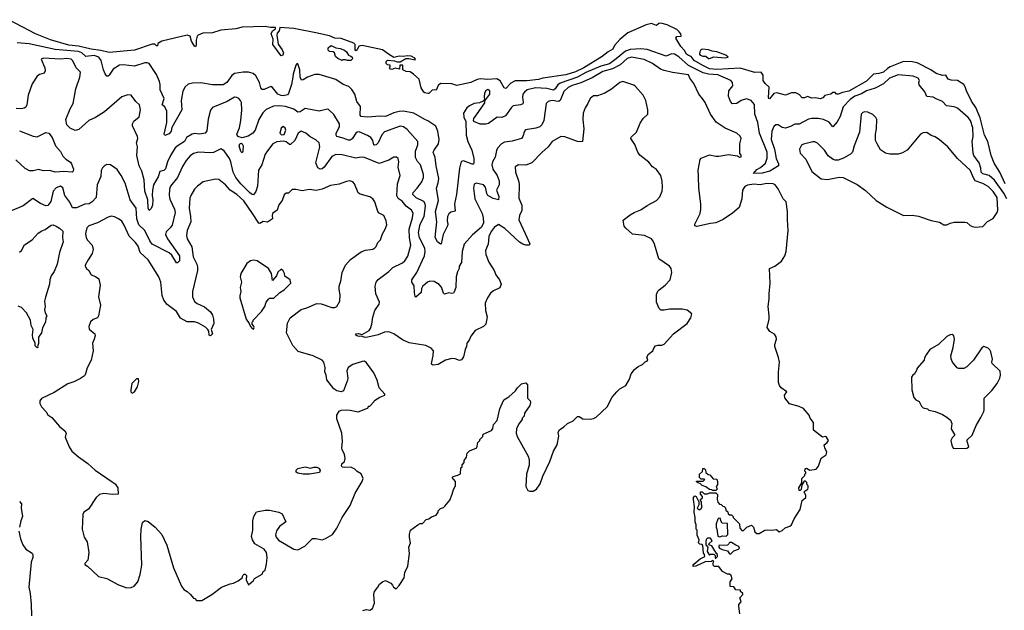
# Model space of a CAD drawing. Extents: x 2220333 to 2384341, y 721037 to 894043.
# Tile 311 of 325: x 2339458 to 2348789, y 868317 to 873910. Entities that reach past the tile are written whole.
import ezdxf

# ---------------------------------------------------------------- set-up
doc = ezdxf.new("R2010")
doc.units = 0

msp = doc.modelspace()

# ---------------------------------------------------------------- linework, layer by layer
at = {"layer": '0CON10XD'}
for points in [[(2342266.1, 873786.1), (2342055, 873825.6), (2341924.5, 873835.5), (2341917.9, 873805), (2341898, 873782), (2341894.6, 873765), (2341909.2, 873679.2), (2341945.8, 873625), (2341957.5, 873595), (2341953.3, 873575), (2341935, 873566.7), (2341855.8, 873675), (2341860, 873725), (2341840.7, 873775), (2341853.9, 873806.1), (2341882, 873825), (2341883.3, 873835), (2341877.6, 873837.6), (2341835, 873835.2), (2341785, 873844.5), (2341565, 873839.2), (2341507.1, 873822.9), (2341365, 873810.8), (2341285, 873786.6), (2341195, 873781.2), (2341150, 873765), (2341141.1, 873755), (2341131.5, 873715), (2341131.4, 873665), (2341125, 873652), (2341115, 873658), (2341085.8, 873705.8), (2341073.3, 873755), (2341045, 873762.7), (2340805, 873707.9), (2340767.5, 873685), (2340765, 873663.3), (2340755, 873663.8), (2340738.3, 873678.3), (2340715, 873679.6), (2340545, 873621.7), (2340305, 873599.5), (2340227.7, 873617.7), (2340135, 873629.4), (2340015, 873658.8), (2339925, 873668.3), (2339749.3, 873719.3), (2339607.6, 873777.6), (2339355, 873910)], [(2348796.3, 872355), (2348746, 872466), (2348692.4, 872552.4), (2348666, 872624), (2348634, 872755), (2348602.1, 872815), (2348562.2, 872982.2), (2348519.1, 873079.1), (2348477.8, 873137.8), (2348430, 873235), (2348420, 873275), (2348405, 873296.2), (2348345, 873334), (2348285, 873338.6), (2348257.3, 873347.3), (2348235, 873386), (2348205, 873381.2), (2348145, 873401.4), (2348094.3, 873434.3), (2347965, 873500), (2347915, 873512), (2347835, 873513.1), (2347707.9, 873462.1), (2347682.4, 873447.6), (2347645, 873414.1), (2347599.8, 873400.2), (2347550, 873395), (2347485, 873327.8), (2347315, 873231.8), (2347255, 873221.8), (2347213.9, 873203.9), (2347200, 873205), (2347185, 873220), (2347165, 873220), (2347145, 873203.3), (2347089.3, 873190.7), (2347068.8, 873171.2), (2347045, 873160), (2346998.8, 873168.8), (2346965, 873166.2), (2346925, 873182), (2346895, 873171.2), (2346875, 873171.2), (2346845, 873202.5), (2346815, 873216.7), (2346773.6, 873216.4), (2346715, 873196.7), (2346635, 873217.5), (2346605, 873210.8), (2346565, 873160.8), (2346556.7, 873165), (2346554.6, 873174.6), (2346562.1, 873272.1), (2346523.3, 873305), (2346503.3, 873335), (2346503.3, 873385), (2346483.6, 873413.6), (2346425, 873411.2), (2346285, 873450.8), (2346065, 873438.4), (2345995, 873443.9), (2345932.5, 873475), (2345851.2, 873525), (2345822.5, 873562.5), (2345795, 873571.2), (2345776.7, 873585), (2345757.5, 873617.5), (2345723.8, 873655), (2345677.5, 873735), (2345685, 873752.5), (2345726.7, 873753.3), (2345723.8, 873775), (2345708.9, 873795), (2345685, 873816.7), (2345595, 873861.5), (2345535, 873878.2), (2345515.3, 873874.7), (2345493.9, 873856.1), (2345445, 873872.9), (2345395, 873860.8), (2345221.8, 873785), (2345145, 873722.4), (2345095, 873665.9), (2345078.1, 873631.9), (2345035, 873606.9), (2344979.1, 873560.9), (2344804.8, 873455.2), (2344725, 873415.5), (2344635, 873387.1), (2344414.5, 873355.5), (2344373.6, 873343.6), (2344265, 873332.1), (2344155, 873331.4), (2344112.2, 873307.8), (2344065, 873259.4), (2344050.6, 873265), (2344011.2, 873331.2), (2343979.6, 873349.6), (2343895, 873342.7), (2343825, 873350), (2343795, 873344), (2343735, 873316), (2343601.7, 873288.3), (2343555, 873301.2), (2343445, 873306.2), (2343422.7, 873287.3), (2343405, 873243.3), (2343385, 873246.7), (2343368.3, 873241.7), (2343335, 873212.5), (2343325, 873211.2), (2343297, 873217), (2343288, 873225), (2343263.1, 873265), (2343254.4, 873305), (2343245, 873347.5), (2343190, 873395), (2343160, 873415), (2343120.7, 873420.7), (2343090, 873435), (2343090, 873475), (2343085, 873480), (2343061.7, 873478.3), (2343057, 873443), (2343015, 873450), (2342985, 873437.5), (2342971.7, 873441.7), (2342962.5, 873455), (2342970, 873465), (2342968.3, 873478.3), (2342943, 873483), (2342932.5, 873495), (2342932.5, 873515), (2342945, 873526.7), (2343011.7, 873521.7), (2343035, 873510), (2343065, 873510), (2343116.4, 873543.6), (2343145, 873544), (2343205, 873530), (2343210, 873535), (2343202.5, 873545), (2343166.9, 873565), (2343131.1, 873568.9), (2343095, 873561.2), (2343055, 873565.5), (2343005, 873553.3), (2342952.1, 873582.1), (2342896.9, 873625), (2342703.7, 873666.4), (2342670.9, 873659.1), (2342657.5, 873625), (2342645, 873613.8), (2342636.7, 873625), (2342638.6, 873675), (2342625, 873689.1), (2342505, 873732.5), (2342445, 873736.2), (2342395, 873756), (2342266.1, 873786.1)], [(2340047.3, 873597.3), (2340015, 873608.8), (2339795, 873628.8), (2339548, 873682), (2339435, 873690.3)], [(2348812.1, 872212.1), (2348785, 872266.8), (2348695, 872390.9), (2348644.6, 872435), (2348585, 872451.7), (2348570.8, 872465), (2348566.3, 872505), (2348551.2, 872555), (2348501.8, 872625), (2348494.8, 872644.8), (2348484.7, 872755), (2348493.3, 872805), (2348491.9, 872885), (2348470, 872955), (2348445.5, 872985), (2348345, 873071.9), (2348315, 873084.2), (2348243, 873093), (2348202.5, 873135), (2348145, 873160), (2348115, 873176.7), (2348054.1, 873184.1), (2348035, 873227.5), (2347983.2, 873293.2), (2347979.4, 873315), (2347984.3, 873335), (2347974, 873355), (2347925, 873374.6), (2347785, 873386.6), (2347701.1, 873355), (2347645, 873302.7), (2347565, 873260.6), (2347485, 873237.2), (2347435, 873207.5), (2347371.3, 873185), (2347329.2, 873155), (2347262.9, 873085), (2347235, 872992.2), (2347206.6, 872943.4), (2347165, 872895.4), (2347129, 872939), (2347075, 872963.8), (2347025, 872973.3), (2346965, 872974.1), (2346935, 872968.4), (2346845, 872922.2), (2346805, 872919.4), (2346762.9, 872897.1), (2346715, 872883.3), (2346685, 872888.8), (2346645, 872915.6), (2346625, 872915.6), (2346605, 872900), (2346584.7, 872855), (2346580.3, 872775), (2346611.9, 872685), (2346626.9, 872596.9), (2346650.8, 872545), (2346648.8, 872525), (2346566.2, 872475), (2346495, 872457.2), (2346412, 872452), (2346445, 872490), (2346480.3, 872509.7), (2346527.7, 872552.3), (2346542.2, 872597.8), (2346540.7, 872655), (2346467.8, 872835), (2346454.4, 872935), (2346426.2, 873015), (2346422.9, 873107.1), (2346391.1, 873145), (2346345, 873159.6), (2346295, 873145.6), (2346253.2, 873116.8), (2346214.4, 873114.4), (2346196, 873135), (2346175.7, 873185), (2346178.6, 873235), (2346215.6, 873285), (2346213.5, 873315), (2346197.3, 873335), (2346075, 873388.1), (2345985, 873394.2), (2345935, 873407.2), (2345797.4, 873477.4), (2345705, 873558.8), (2345665, 873582.6), (2345634.7, 873585.2), (2345585, 873564.6), (2345405, 873627.3), (2345345, 873633.3), (2345245, 873627.9), (2345197.9, 873612.1), (2345109.7, 873540.3), (2345048.2, 873491.8), (2344965, 873471.4), (2344825, 873410.8), (2344745, 873365.4), (2344581, 873309), (2344557.9, 873292.1), (2344533.5, 873255), (2344517.2, 873242.8), (2344455, 873256.9), (2344345, 873264.1), (2344266.4, 873245), (2344240.8, 873225), (2344227.7, 873205), (2344222.5, 873175), (2344229.5, 873125), (2344225, 873112.9), (2344205, 873103.6), (2344135, 873094.3), (2344115, 873076), (2344061.7, 872998.3), (2344025.9, 872984.1), (2343982.7, 872987.3), (2343901.7, 872928.3), (2343875, 872920.8), (2343820.5, 872920.5), (2343762.5, 872945), (2343757.5, 872955), (2343763.3, 872975), (2343810.9, 873039.1), (2343865, 873122.5), (2343867.5, 873142.5), (2343914.4, 873205), (2343912.9, 873235), (2343895, 873248.1), (2343875, 873236.9), (2343863.6, 873215), (2343858.8, 873178.8), (2343862.5, 873155), (2343850, 873140), (2343815.8, 873124.2), (2343765, 873115.6), (2343720.8, 873095), (2343695, 873074.2), (2343664.4, 873025.6), (2343665.9, 872985.9), (2343686.2, 872945), (2343690, 872815), (2343705.5, 872755), (2343742.2, 872675), (2343761.3, 872595), (2343763.1, 872556.9), (2343757.5, 872542.5), (2343745, 872541.4), (2343665, 872572.7), (2343645, 872566.9), (2343637.5, 872555), (2343625.4, 872505), (2343598.6, 872255), (2343578.8, 872165), (2343584.2, 872095.8), (2343543.3, 872086.7), (2343525, 872072.9), (2343511.6, 872045), (2343507.9, 872005), (2343515.6, 871975), (2343513.7, 871956.3), (2343472.8, 871875), (2343452.5, 871787.5), (2343445, 871784.4), (2343417.5, 871805), (2343396, 871846), (2343410, 871995), (2343398.9, 872095), (2343426.8, 872196.8), (2343408.1, 872315), (2343424.7, 872365.3), (2343430, 872405), (2343404.7, 872525), (2343396.7, 872605), (2343377.3, 872655), (2343384.7, 872675.3), (2343427, 872733), (2343434.7, 872775), (2343420.4, 872855), (2343400.4, 872900.4), (2343325, 872951.6), (2343296.4, 872963.6), (2343193.3, 873023.3), (2343095, 873044.1), (2343055, 873040.9), (2343003.3, 873026.7), (2342925, 872991.8), (2342875, 872995.4), (2342755, 872988.1), (2342694.3, 872994.3), (2342686.1, 873006.1), (2342686.6, 873086.6), (2342653.8, 873133.8), (2342633.5, 873205), (2342605, 873249.2), (2342577.8, 873277.8), (2342525, 873295.6), (2342452.7, 873342.7), (2342295, 873391.9), (2342255, 873392), (2342184.6, 873365.4), (2342145, 873340), (2342128.3, 873338.3), (2342115.5, 873365), (2342112.5, 873435), (2342095, 873493.3), (2342085, 873490.8), (2342075, 873478), (2342050.9, 873395), (2342047.9, 873365), (2342033.9, 873295), (2342005, 873212.5), (2341995, 873199.5), (2341955, 873190), (2341935, 873190.8), (2341904.5, 873205), (2341855, 873267.5), (2341838.3, 873278.3), (2341775, 873249.4), (2341755, 873247.5), (2341743.6, 873263.6), (2341730, 873315), (2341697.5, 873377.5), (2341670.7, 873400.7), (2341625, 873414.7), (2341575, 873414), (2341495, 873400), (2341469.8, 873380.2), (2341422.2, 873315), (2341385, 873294.5), (2341285, 873292.2), (2341175, 873312.9), (2341095, 873310), (2341055, 873300.6), (2341025, 873273.8), (2341005.5, 873234.5), (2340989.4, 873145), (2340995.7, 873055), (2340901.1, 872888.9), (2340895, 872854), (2340875, 872830), (2340835, 872812.5), (2340826, 872825), (2340851.5, 872935), (2340854, 873045), (2340835, 873084.3), (2340809.2, 873105), (2340826.3, 873165), (2340788.4, 873245), (2340789.4, 873295), (2340782.2, 873325), (2340755, 873390.7), (2340685, 873494.2), (2340665, 873501.9), (2340645, 873501.1), (2340545, 873468.8), (2340438.3, 873481.7), (2340405, 873478.9), (2340345, 873440.8), (2340305, 873384.2), (2340295, 873374), (2340285, 873373.8), (2340267.3, 873397.3), (2340251.4, 873435), (2340229.5, 873525), (2340208.2, 873555), (2340165, 873571.4), (2340085, 873562.4), (2340047.3, 873597.3)], [(2342595, 873522.5), (2342565, 873522.5), (2342545, 873530), (2342525, 873530), (2342515, 873522.5), (2342473, 873543), (2342451.7, 873561.7), (2342440, 873595), (2342430, 873605), (2342395, 873610), (2342381.7, 873621.7), (2342380, 873645), (2342405, 873662.5), (2342415, 873662.5), (2342453, 873643), (2342496.1, 873636.1), (2342535, 873620), (2342556.7, 873605), (2342573.6, 873573.6), (2342596.1, 873566.1), (2342607.5, 873555), (2342611.7, 873538.3), (2342595, 873522.5)], [(2345995, 873542.5), (2346035, 873558.8), (2346145, 873547.5), (2346173.3, 873555), (2346150.8, 873575), (2346066.2, 873605), (2346021.9, 873611.9), (2345985, 873626.2), (2345925, 873630.8), (2345912.5, 873625), (2345902.5, 873605), (2345900, 873585), (2345907.5, 873575), (2345933.6, 873563.6), (2345960, 873565), (2345985, 873542.5), (2345995, 873542.5)], [(2345950, 868825), (2345947.5, 868845), (2345938.3, 868858.3), (2345931.7, 868931.7), (2345925, 868940), (2345903, 868943), (2345890, 868955), (2345897.5, 868985), (2345878.3, 869028.3), (2345877.5, 869075), (2345870, 869085), (2345870, 869125), (2345860, 869155), (2345860, 869195), (2345850, 869245), (2345852.5, 869295), (2345842.5, 869365), (2345843.6, 869386.4), (2345855, 869400), (2345870, 869395), (2345893, 869343), (2345893.3, 869315), (2345880, 869285), (2345895, 869270), (2345905, 869270), (2345920, 869285), (2345927.5, 869305), (2345920, 869315), (2345920, 869345), (2345910, 869355), (2345910, 869365), (2345928.3, 869381.7), (2345930, 869395), (2345910, 869415), (2345911.7, 869438.3), (2345925, 869440), (2345945, 869420), (2345975, 869420), (2345995, 869430), (2346055, 869430), (2346071.7, 869411.7), (2346067.5, 869365), (2346075, 869340), (2346091.7, 869321.7), (2346105, 869320), (2346121.7, 869301.7), (2346135, 869300), (2346148.3, 869288.3), (2346150, 869265), (2346168.3, 869248.3), (2346171.7, 869231.7), (2346185, 869220), (2346205, 869220), (2346220, 869205), (2346220, 869195), (2346280, 869135), (2346283.6, 869093.6), (2346305, 869070), (2346316.4, 869073.6), (2346350, 869105), (2346395, 869122.5), (2346412.5, 869105), (2346425, 869060), (2346445, 869042.5), (2346465, 869042.5), (2346520, 869075), (2346545, 869080), (2346585, 869076.2), (2346631.7, 869081.7), (2346655, 869060), (2346685, 869072.5), (2346711.7, 869098.3), (2346757, 869113), (2346773, 869127), (2346796.4, 869183.6), (2346855, 869270), (2346873.3, 869356.7), (2346907.5, 869385), (2346907.5, 869405), (2346893, 869437), (2346900.7, 869449.3), (2346926.4, 869463.6), (2346930, 869475), (2346930, 869495), (2346920, 869505), (2346918.3, 869528.3), (2346905, 869540), (2346891.7, 869538.3), (2346870, 869505), (2346865, 869460), (2346855, 869450), (2346845, 869450), (2346842.5, 869475), (2346870, 869525), (2346870, 869565), (2346898.3, 869591.7), (2346900, 869605), (2346910, 869615), (2346910, 869625), (2346900, 869635), (2346902.5, 869655), (2346915, 869662.5), (2346945, 869642.5), (2347006.1, 869653.9), (2347029.5, 869680.5), (2347055, 869757.5), (2347100.7, 869789.3), (2347107.5, 869815), (2347087.5, 869855), (2347082.5, 869885), (2347110, 869905), (2347122.5, 869925), (2347105, 869957.5), (2347095, 869962.5), (2347065, 869957.5), (2346981.7, 870021.7), (2346980, 870095), (2346950, 870135), (2346940, 870165), (2346886.4, 870226.4), (2346845, 870246.7), (2346755, 870272.5), (2346708.3, 870328.3), (2346707.5, 870355), (2346727.5, 870385), (2346673.8, 870425), (2346658.8, 870445), (2346648, 870475), (2346648.3, 870571.7), (2346659.2, 870665), (2346650.5, 870710.5), (2346613.8, 870815), (2346613.3, 870835), (2346630, 870885), (2346626.4, 870906.4), (2346613, 870933), (2346568.3, 870958.3), (2346543.3, 870995), (2346562.5, 871075), (2346560, 871105), (2346550, 871195), (2346562.5, 871265), (2346560, 871315), (2346570, 871415), (2346563.3, 871555), (2346615, 871576.7), (2346677.6, 871622.4), (2346710.8, 871675), (2346721.4, 871715), (2346741.2, 871915), (2346734, 872015), (2346736, 872095), (2346723.6, 872183.6), (2346693.3, 872215), (2346645, 872307.5), (2346617.5, 872345), (2346600, 872355), (2346537.9, 872357.9), (2346474.8, 872345.2), (2346415, 872351.2), (2346355, 872343.3), (2346330.2, 872329.8), (2346308.5, 872295), (2346302.7, 872215), (2346278.1, 872131.9), (2346215, 872078.6), (2346125, 872017.5), (2346055, 871986), (2346005, 871981.2), (2345875, 871950), (2345856.7, 871956.7), (2345858, 871975), (2345908, 872075), (2345914, 872115), (2345914, 872165), (2345894.2, 872315), (2345890, 872425), (2345889.2, 872485), (2345906.2, 872585), (2345915, 872600), (2345995, 872631.2), (2346055, 872618), (2346085, 872618), (2346175, 872633.8), (2346261.7, 872621.7), (2346278.3, 872608.3), (2346295, 872610), (2346297, 872627), (2346282.5, 872642.5), (2346282.5, 872655), (2346283.3, 872735), (2346296.1, 872783.9), (2346285.8, 872805.8), (2346255, 872836.2), (2346142.6, 872882.6), (2346059.1, 872939.1), (2346006, 873016), (2345955.6, 873125), (2345934, 873155), (2345895, 873203.3), (2345848, 873305), (2345808.8, 873355), (2345795, 873388.8), (2345645, 873410.9), (2345565, 873429.1), (2345532.2, 873442.2), (2345455, 873496.8), (2345375, 873532.2), (2345255, 873555.8), (2345215, 873543.5), (2345148.2, 873481.8), (2345076.7, 873443.2), (2344985, 873418.3), (2344885, 873360.8), (2344775, 873311.2), (2344695, 873287.7), (2344655, 873268.4), (2344615, 873231.2), (2344580, 873145), (2344565, 873135.9), (2344539.9, 873139.9), (2344515, 873145.3), (2344487.5, 873142.5), (2344466.1, 873133.9), (2344447.8, 873115), (2344424.7, 872955.3), (2344406.7, 872915), (2344387.5, 872895), (2344348.2, 872881.8), (2344252.5, 872867.5), (2344240.8, 872855), (2344227.8, 872805), (2344214, 872785), (2344125, 872759.2), (2344051.2, 872748.8), (2344025, 872733.5), (2343986.7, 872693.3), (2343977.2, 872672.8), (2343965, 872606.7), (2343937.5, 872562.5), (2343931.2, 872535), (2343941.5, 872495), (2343983.8, 872435), (2344003.1, 872385), (2344000.9, 872345), (2343976.5, 872295), (2344000, 872235), (2343995.4, 872204.6), (2343945, 872216.7), (2343895, 872244.4), (2343884.8, 872264.8), (2343872.7, 872322.7), (2343855, 872346.2), (2343785, 872361.4), (2343766.6, 872353.4), (2343757.5, 872315), (2343772.9, 872215), (2343841.2, 872075), (2343850.4, 872035), (2343852.3, 871985), (2343833.8, 871945), (2343748.2, 871871.8), (2343671.1, 871785), (2343652.5, 871715), (2343645, 871610), (2343623.3, 871575), (2343623.3, 871555), (2343607.7, 871522.3), (2343595.6, 871475), (2343591.9, 871375), (2343577, 871333), (2343568.6, 871321.4), (2343555, 871316.2), (2343525, 871322.5), (2343485, 871310.9), (2343475, 871320), (2343455, 871377.5), (2343435, 871401.4), (2343385, 871429.4), (2343345.5, 871434.5), (2343324, 871425), (2343275, 871382.2), (2343266.2, 871365), (2343264.2, 871325), (2343213.6, 871283.6), (2343207.5, 871287.5), (2343198.8, 871325), (2343195, 871390), (2343174.2, 871425), (2343174.2, 871445), (2343221.9, 871515), (2343293.3, 871675), (2343300, 871715), (2343297.9, 871745), (2343246.8, 871845), (2343236.3, 871895), (2343253, 871975), (2343292.8, 872047.2), (2343304.7, 872145), (2343302.2, 872165), (2343287.2, 872187.2), (2343215, 872222.5), (2343184.3, 872255.7), (2343186.7, 872275), (2343226.3, 872313.7), (2343270, 872375), (2343284.5, 872415), (2343286.5, 872445), (2343255.5, 872535), (2343228, 872568), (2343208.4, 872605), (2343210.4, 872665), (2343232.7, 872725), (2343231.9, 872755), (2343129.3, 872869.3), (2343096.7, 872895), (2343065, 872900.6), (2342915, 872849.1), (2342888.8, 872821.2), (2342854.2, 872745), (2342835, 872725.8), (2342822.2, 872722.3), (2342815, 872725.8), (2342805, 872765.6), (2342785, 872795.4), (2342755, 872814.5), (2342676.6, 872846.6), (2342656.7, 872845), (2342645, 872836.7), (2342609.2, 872780.7), (2342589.8, 872770.2), (2342575, 872769.2), (2342525, 872789.6), (2342464, 872804), (2342457.1, 872815), (2342457.8, 872835), (2342487.5, 872895), (2342487.9, 872925), (2342435, 873012), (2342385, 873058.8), (2342375, 873061.2), (2342297.3, 873042.7), (2342165, 873068.9), (2342115, 873038.8), (2342095, 873033.5), (2342055, 873062.5), (2341976.8, 873086.8), (2341925, 873093.2), (2341865, 873089.6), (2341795, 873059.5), (2341761.9, 873028.1), (2341725.4, 872964.6), (2341688.9, 872865), (2341667.5, 872835), (2341623, 872807), (2341565, 872790.8), (2341524.2, 872804.2), (2341515.4, 872825), (2341540.9, 872885), (2341554.6, 872955), (2341563.3, 873053.3), (2341559.2, 873125), (2341552, 873145), (2341534.3, 873164.3), (2341515, 873174.2), (2341493.3, 873175), (2341424.5, 873135.5), (2341285, 873080), (2341267.7, 873052.3), (2341245, 872967.5), (2341231.7, 872858.3), (2341215, 872835.7), (2341165, 872825.3), (2341115, 872833.3), (2341093.1, 872826.9), (2341038.6, 872795), (2341020.8, 872755), (2340960, 872720), (2340931.2, 872695), (2340886.9, 872625), (2340860, 872565), (2340841.4, 872498.6), (2340825, 872482.9), (2340785, 872473.8), (2340769.7, 872420.3), (2340725.3, 872345), (2340716, 872295), (2340713.8, 872245), (2340721.4, 872205), (2340715.3, 872155), (2340705, 872121.9), (2340685, 872102.5), (2340676.2, 872125), (2340673.7, 872203.6), (2340643.2, 872285), (2340637.1, 872395), (2340614.1, 872474.1), (2340589.2, 872525), (2340567.1, 872625), (2340574.4, 872704.4), (2340566.2, 872745), (2340577.1, 872785), (2340574.3, 872804.3), (2340527.8, 872905), (2340527.1, 872925), (2340539.5, 872950.5), (2340588.8, 872991.2), (2340601.9, 873055), (2340594.3, 873105), (2340560, 873135), (2340515, 873196.7), (2340481.7, 873198.3), (2340425, 873178.8), (2340262.2, 873037.8), (2340175, 872982.9), (2340114.6, 872955.4), (2340019.7, 872870.3), (2339985, 872862), (2339935, 872881.2), (2339906.2, 872915), (2339894.2, 872965), (2339937.5, 873065), (2339965.8, 873115), (2339991.2, 873255), (2340026.7, 873365), (2340033, 873413), (2339993.1, 873453.1), (2339960.9, 873520.9), (2339946.2, 873535), (2339905, 873542.9), (2339845, 873536.7), (2339790.2, 873540.2), (2339685, 873544.2), (2339660, 873535), (2339695.5, 873455.5), (2339700.8, 873425), (2339688.8, 873405), (2339645, 873389.5), (2339623.1, 873375), (2339575, 873304.2), (2339538.2, 873195), (2339526.7, 873105), (2339515, 873081.4), (2339499.3, 873070.7), (2339475, 873065.4), (2339425, 873070.4)], [(2345245, 872062.5), (2345280, 872085), (2345345, 872110), (2345405, 872150), (2345493.6, 872196.4), (2345525, 872232.5), (2345546.2, 872285), (2345551.2, 872325), (2345548.3, 872381.7), (2345534.1, 872434.1), (2345491.7, 872491.7), (2345456.1, 872516.1), (2345419.5, 872559.5), (2345335, 872627.5), (2345316.7, 872655), (2345288.3, 872728.3), (2345250, 872785), (2345253.6, 872796.4), (2345302.5, 872845), (2345339.3, 872930.7), (2345367.5, 872975), (2345410, 873015), (2345412.5, 873055), (2345391.2, 873145), (2345366.2, 873195), (2345295, 873278.8), (2345279.5, 873289.5), (2345175, 873326.2), (2345144.2, 873315.8), (2345067.3, 873252.7), (2345005, 873213.3), (2344935, 873188.8), (2344895, 873188.8), (2344866, 873164), (2344843.8, 873115), (2344816.2, 873075), (2344796.7, 873025), (2344793.9, 872966.1), (2344806, 872875), (2344793, 872757), (2344775, 872753.3), (2344745, 872758), (2344625, 872802), (2344585, 872804), (2344504.6, 872755.4), (2344465.8, 872705), (2344406.4, 872653.6), (2344311.2, 872555), (2344255, 872532.5), (2344185, 872534), (2344154.3, 872515), (2344155.7, 872465.7), (2344188.1, 872375), (2344191.9, 872345), (2344189.1, 872219.1), (2344216.7, 872155), (2344217.9, 872102.1), (2344193.3, 872055), (2344189.1, 872015), (2344248.9, 871885), (2344293.3, 871786.7), (2344283.8, 871776.2), (2344255, 871775.7), (2344225, 871784.3), (2344195, 871801.9), (2344055, 871933.1), (2343995, 871971.2), (2343955, 871943.1), (2343925.5, 871905), (2343905, 871856.7), (2343896.4, 871785), (2343873.1, 871725), (2343874.3, 871685), (2343905, 871613.3), (2343954.2, 871535), (2343969.2, 871495), (2344004, 871445), (2344021.2, 871405), (2344009.5, 871370.5), (2343949.1, 871340.9), (2343921.5, 871318.5), (2343890, 871275), (2343870, 871225), (2343873.1, 871155), (2343888.6, 871095), (2343875.6, 871025), (2343855, 871004.5), (2343774, 870965), (2343733.8, 870913.8), (2343718, 870875), (2343696.2, 870845), (2343693.8, 870815), (2343679.2, 870785), (2343663.9, 870716.1), (2343645, 870687.5), (2343625, 870681.2), (2343585, 870698), (2343555, 870700.6), (2343495, 870684.4), (2343425, 870644.3), (2343377.3, 870637.3), (2343362.9, 870642.9), (2343360, 870655), (2343378, 870725), (2343380, 870775), (2343358.9, 870798.9), (2343307.5, 870825), (2343150.6, 870850.6), (2343085, 870877.6), (2343005, 870934.6), (2342955, 870954.6), (2342915, 870950.4), (2342854.7, 870925.3), (2342757.9, 870902.1), (2342731.6, 870901.6), (2342695, 870914.2), (2342675, 870909.6), (2342654.3, 870915), (2342642, 870925), (2342646.2, 870935), (2342668.7, 870938.7), (2342705, 870929.2), (2342769.2, 870965), (2342782.5, 870985), (2342795.8, 871025), (2342805.7, 871094.3), (2342824.2, 871155), (2342864, 871215), (2342869.2, 871235), (2342834.3, 871315), (2342825.8, 871385), (2342836.2, 871425), (2342855, 871448), (2342955, 871525.6), (2342995, 871564.3), (2343085, 871607.5), (2343107.1, 871625), (2343135, 871670), (2343165.8, 871774.2), (2343153.8, 871845), (2343149.2, 871925), (2343181.6, 872035), (2343186.6, 872076.6), (2343170.6, 872105), (2343122.2, 872145), (2343081.3, 872191.3), (2343045, 872218.1), (2343032.9, 872242.9), (2343038.5, 872355), (2343062.5, 872435), (2343044.4, 872514.4), (2343052, 872565), (2343046, 872596), (2343028.8, 872608.8), (2343005, 872609.2), (2342955, 872579.4), (2342865, 872548), (2342724.3, 872604.3), (2342695, 872607.1), (2342645, 872598.6), (2342515, 872630.9), (2342455, 872632.9), (2342415, 872615.5), (2342345, 872514.4), (2342325, 872496.9), (2342304.3, 872494.3), (2342285, 872506.7), (2342265.5, 872555), (2342303.8, 872705), (2342295.6, 872745), (2342265, 872773.1), (2342211.1, 872801.1), (2342170, 872835), (2342125, 872855.6), (2342097.5, 872835), (2342065, 872765.6), (2342025, 872728), (2342015, 872727.5), (2341982.4, 872752.4), (2341959.7, 872759.7), (2341896.1, 872753.9), (2341855.7, 872735), (2341805, 872669.2), (2341782.9, 872635), (2341751.4, 872535), (2341721.5, 872485), (2341710.4, 872335), (2341696.2, 872283.8), (2341675, 872250), (2341655, 872257.5), (2341635, 872274.6), (2341554.5, 872354.5), (2341505, 872416.4), (2341480, 872465), (2341458.3, 872565), (2341445, 872595.6), (2341397, 872667), (2341365, 872685.7), (2341295, 872652.2), (2341265, 872648.5), (2341154.2, 872654.2), (2341105, 872642.9), (2341075, 872620.8), (2341035, 872578), (2341000.2, 872519.8), (2340954.3, 872415.7), (2340886.2, 872335), (2340877.9, 872305), (2340876, 872245), (2340881.9, 872211.9), (2340926.3, 872116.4), (2340930, 872085), (2340902.1, 871965), (2340885, 871938.1), (2340847.6, 871902.4), (2340840.5, 871875), (2340860, 871835), (2340971.9, 871675), (2340972.5, 871625), (2340955, 871605.8), (2340945, 871608.6), (2340898.5, 871678.5), (2340875, 871702), (2340714.1, 871785), (2340691.6, 871815), (2340645, 871912.7), (2340588.7, 871968.7), (2340567.6, 872025), (2340562.7, 872125), (2340504.4, 872205), (2340457.5, 872362.5), (2340420.6, 872435), (2340382.1, 872492.1), (2340317.5, 872535), (2340285, 872540), (2340265, 872530), (2340242.3, 872507.7), (2340228.8, 872481.2), (2340225.8, 872425), (2340192.5, 872345), (2340184.2, 872225), (2340145.8, 872185), (2340116, 872165), (2340075, 872162.1), (2339995, 872128.2), (2339957.1, 872127.1), (2339932.3, 872182.3), (2339885, 872244), (2339867.6, 872317.6), (2339845, 872332.9), (2339803.1, 872316.9), (2339775.6, 872285), (2339752.1, 872187.9), (2339725, 872150), (2339705, 872148.1), (2339655, 872170.6), (2339583.9, 872216.1), (2339491.4, 872148.6), (2339365.8, 872095)], [(2348515, 871946), (2348585, 871950.6), (2348631.1, 871998.9), (2348683.4, 872026.6), (2348721.8, 872085), (2348729.2, 872105), (2348722.7, 872225), (2348685, 872282.5), (2348635, 872329.2), (2348585, 872358.9), (2348514.1, 872384.1), (2348499.1, 872405), (2348465, 872486.5), (2348345, 872595.6), (2348255.6, 872705), (2348175, 872771.5), (2348135, 872801.5), (2348095, 872813.5), (2348055, 872841.4), (2348021.7, 872838.3), (2347995.6, 872824.4), (2347870, 872675), (2347825, 872648.8), (2347783.9, 872636.1), (2347705, 872636.2), (2347662.5, 872645), (2347615, 872676.7), (2347583.3, 872735), (2347570, 872765), (2347568, 872825), (2347578, 872875), (2347581.2, 872965), (2347572.3, 872982.3), (2347542.3, 873012.3), (2347495, 873033.8), (2347465, 873036.7), (2347449.3, 873030.7), (2347433.8, 873015), (2347416, 872845), (2347365.9, 872714.1), (2347350, 872655), (2347333, 872637), (2347265, 872598), (2347215, 872580.8), (2347185, 872580), (2347167.3, 872587.3), (2347120.3, 872620.3), (2347085.8, 872675), (2347019.3, 872739.3), (2346995, 872752.5), (2346975, 872754.2), (2346885, 872732.5), (2346867, 872723), (2346847.5, 872685), (2346854, 872645), (2346908.1, 872588.1), (2346965, 872473.8), (2347055, 872403.8), (2347115, 872398), (2347191.7, 872411.7), (2347225, 872420), (2347262.5, 872415), (2347395, 872347.8), (2347475, 872293.3), (2347575, 872196.9), (2347675, 872134.5), (2347835, 872056.7), (2347915, 872058), (2347975, 872048.8), (2348095, 872008.8), (2348175, 871991.2), (2348215, 871967.5), (2348245, 871967.5), (2348275, 871982.5), (2348315, 871992.5), (2348415, 871993.8), (2348435, 871988.8), (2348462.7, 871962.7), (2348485, 871951.2), (2348515, 871946)], [(2341939.8, 872819.8), (2341965, 872823.9), (2341980.3, 872865), (2341975, 872884.3), (2341955, 872898.6), (2341935, 872881.2), (2341924.4, 872835), (2341939.8, 872819.8)], [(2339455, 872857.7), (2339585, 872805.5), (2339625, 872802.2), (2339705, 872841.9), (2339733.8, 872835), (2339764.4, 872795), (2339796.9, 872715), (2339843.3, 872663.3), (2339867.9, 872617.9), (2339895, 872588.1), (2339939.3, 872559.3), (2339950, 872545), (2339966.7, 872495), (2339964.4, 872475.6), (2339954.2, 872465.8), (2339875, 872472.5), (2339795, 872464.6), (2339745, 872480.6), (2339685, 872477.5), (2339635, 872490.5), (2339585, 872478.5), (2339549.5, 872479.5), (2339509.2, 872499.2), (2339421.3, 872581.3)], [(2341565, 872648.8), (2341555, 872662.5), (2341539.2, 872715), (2341544.2, 872735), (2341555, 872740.8), (2341568, 872735), (2341576.6, 872716.6), (2341573.8, 872665), (2341565, 872648.8)], [(2341185, 868410), (2341280, 868465), (2341370, 868535), (2341453, 868567), (2341485, 868572.5), (2341530, 868595), (2341566.4, 868623.6), (2341573.9, 868646.1), (2341585, 868657.5), (2341595, 868657.5), (2341606.2, 868645), (2341603.3, 868605), (2341625, 868557.5), (2341675, 868600), (2341683.6, 868616.4), (2341755, 868660), (2341767, 868683), (2341783.6, 868696.4), (2341797.7, 868752.3), (2341803.8, 868815), (2341796.7, 868865), (2341775, 868896.7), (2341685, 868946.7), (2341665, 868983.3), (2341656, 869015), (2341668.8, 869075), (2341667.1, 869165), (2341675.6, 869204.4), (2341701.2, 869248.8), (2341785, 869266), (2341825, 869266), (2341915, 869245.8), (2341945, 869228.8), (2341980, 869155), (2341919.5, 869110.5), (2341892.3, 869067.7), (2341882.3, 869032.3), (2341888.8, 869008.8), (2341910.3, 868980.3), (2341985.9, 868935.9), (2342055, 868894), (2342095, 868888), (2342160, 868925), (2342234.1, 868995.9), (2342265, 868996.7), (2342325, 868983.3), (2342357.5, 868995), (2342421.2, 869035), (2342464, 869095), (2342515.7, 869195), (2342591.2, 869308.8), (2342636.2, 869425), (2342703.3, 869535), (2342712.5, 869565), (2342695, 869607.5), (2342655, 869632.5), (2342635, 869652.5), (2342595, 869672.5), (2342535, 869667.5), (2342515, 869672.5), (2342507.5, 869685), (2342512.5, 869705), (2342537.5, 869725), (2342542.5, 869755), (2342536.4, 869796.4), (2342513.3, 869835), (2342510, 869855), (2342516.7, 869915), (2342510, 869995), (2342465, 870130), (2342463.3, 870165), (2342487, 870203), (2342505, 870213.3), (2342553.9, 870216.1), (2342591.2, 870211.2), (2342665, 870197.1), (2342740, 870225), (2342760, 870235), (2342765, 870250), (2342775, 870250), (2342815, 870290), (2342820, 870305), (2342870, 870335), (2342917, 870353), (2342917.5, 870365), (2342863.3, 870425), (2342845.8, 870495), (2342815.8, 870565), (2342745, 870661.2), (2342725, 870676), (2342705, 870673.8), (2342615, 870645.7), (2342570.8, 870615), (2342558.6, 870585), (2342569.2, 870515), (2342566, 870495), (2342526.2, 870395), (2342505, 870386.7), (2342465, 870394), (2342435, 870414), (2342369.8, 870499.8), (2342364.1, 870544.1), (2342350, 870575), (2342354, 870615), (2342339.4, 870665), (2342325.8, 870685), (2342238, 870728), (2342096.9, 870766.9), (2342045.8, 870825), (2341986, 870945), (2341995, 871037.5), (2342021.4, 871085), (2342125, 871166.4), (2342179.3, 871180.7), (2342275, 871222.2), (2342315, 871220.6), (2342415, 871184.4), (2342444.2, 871185.8), (2342463.3, 871195), (2342492, 871245), (2342496.2, 871305), (2342484.3, 871355), (2342485.7, 871385), (2342501.5, 871435), (2342515.7, 871515), (2342544.3, 871585), (2342591.7, 871638.3), (2342695, 871711.2), (2342735, 871728), (2342805, 871736), (2342825, 871748.8), (2342837, 871763), (2342851.2, 871798.8), (2342876.2, 871825), (2342895, 871882.5), (2342923.3, 871925), (2342936.4, 871966.4), (2342931.2, 872005), (2342908.8, 872055), (2342865, 872076.7), (2342853, 872093), (2342823.8, 872185), (2342806.2, 872215), (2342775, 872232.5), (2342685, 872259.2), (2342665, 872271.2), (2342632, 872355), (2342615, 872373.8), (2342586.4, 872383.6), (2342555, 872378.8), (2342485, 872351.2), (2342405, 872341.2), (2342323.9, 872306.1), (2342267.6, 872292.4), (2342205, 872301.9), (2342135, 872288), (2342075, 872301.2), (2342039.3, 872300.7), (2342005, 872266.7), (2341984.1, 872265.9), (2341965, 872251.2), (2341945, 872198.8), (2341913.4, 872156.6), (2341899.2, 872105), (2341855, 872073.8), (2341850, 872055), (2341854.2, 872025), (2341805, 871992), (2341765, 871998.6), (2341735, 871980), (2341725, 871983.1), (2341663.1, 872075), (2341583.5, 872195), (2341515, 872253.6), (2341454.1, 872294.1), (2341407.1, 872345), (2341345, 872395.7), (2341315, 872400.8), (2341197, 872373), (2341144, 872335), (2341114.6, 872305.4), (2341079.4, 872245), (2341071.7, 872218.3), (2341064.5, 872125.5), (2341077.5, 872045), (2341078.5, 871995), (2341046.4, 871913.6), (2341039.4, 871865), (2341045.7, 871835), (2341088.3, 871758.3), (2341103.3, 871665), (2341137.1, 871595), (2341142.3, 871567.7), (2341142.5, 871535), (2341095.6, 871334.4), (2341094.3, 871285), (2341115, 871240), (2341140.9, 871220.9), (2341209.8, 871189.8), (2341265, 871142.5), (2341285, 871112), (2341295.5, 871074.5), (2341296.6, 871033.4), (2341272.5, 870975), (2341286.7, 870935), (2341265, 870917.5), (2341255, 870922.5), (2341251.7, 870961.7), (2341242.5, 870975), (2341217.6, 870997.6), (2341152.5, 871035), (2341115, 871048.2), (2341045, 871048.2), (2340982.5, 871082.5), (2340945.5, 871145), (2340855, 871212), (2340824.2, 871255), (2340807.8, 871297.8), (2340795.5, 871425), (2340778.1, 871475), (2340675.6, 871635), (2340600.6, 871705), (2340579.4, 871765), (2340555, 871800), (2340495, 871859.2), (2340448.6, 871965), (2340425, 872002), (2340395.5, 872025.5), (2340355, 872041.9), (2340325, 872047.8), (2340295, 872041.1), (2340195, 871987.5), (2340112.1, 871957.9), (2340095, 871940), (2340082.7, 871885), (2340088.9, 871845), (2340100.6, 871820.6), (2340145.5, 871775.5), (2340155.8, 871735), (2340145.6, 871694.4), (2340106.2, 871635), (2340080, 871585), (2340080, 871575), (2340090, 871555), (2340112.5, 871535), (2340135, 871493.3), (2340177, 871477), (2340206.7, 871455), (2340220.8, 871395), (2340206.2, 871285), (2340222.5, 871205), (2340206.1, 871103.9), (2340195, 871087.5), (2340155, 871070), (2340130.5, 871049.5), (2340113.3, 871005), (2340115, 870980), (2340168.8, 870935), (2340173.3, 870915), (2340163.3, 870885), (2340148.8, 870845), (2340153.8, 870775), (2340135.7, 870685), (2340098.3, 870611.7), (2340082.2, 870555), (2340071.8, 870538.2), (2340035, 870511.9), (2339970.7, 870479.3), (2339915, 870462.5), (2339785, 870380), (2339665, 870322.5), (2339648.3, 870301.7), (2339647.5, 870275), (2339663.3, 870245), (2339710, 870195), (2339725, 870167.5), (2339763.8, 870143.8), (2339836.1, 870056.1), (2339887.3, 870017.3), (2339898, 869995), (2339888.8, 869955), (2339926.2, 869865), (2339953, 869823), (2340015, 869768.8), (2340105, 869706.7), (2340174.2, 869644.2), (2340334.1, 869534.1), (2340363, 869513), (2340387.5, 869475), (2340390, 869415), (2340336.4, 869413.6), (2340255, 869423.3), (2340215, 869412.5), (2340183.9, 869386.1), (2340108.8, 869275), (2340065.8, 869245), (2340055.6, 869225), (2340050.8, 869085), (2340069.5, 869009.5), (2340098.8, 868965), (2340113.8, 868865), (2340105, 868790), (2340075, 868760), (2340075, 868750), (2340100, 868735), (2340206.4, 868636.4), (2340285, 868616.2), (2340395, 868558.8), (2340475, 868530), (2340515, 868533.3), (2340543.6, 868546.4), (2340576.7, 868585), (2340601.2, 868655), (2340615.4, 868744.6), (2340607.5, 869015), (2340609.5, 869085), (2340622.9, 869147.1), (2340643.9, 869166.1), (2340675, 869156.2), (2340741.2, 869105), (2340804.3, 869034.3), (2340852.4, 868932.4), (2340915, 868717.5), (2340990, 868545), (2341015, 868512.5), (2341046.1, 868496.1), (2341076.4, 868466.4), (2341105, 868430), (2341117, 868427), (2341135, 868410), (2341185, 868410)], [(2342710, 868315), (2342745, 868323.3), (2342775, 868316.7), (2342802.5, 868335), (2342820, 868385), (2342813.8, 868465), (2342820, 868495), (2342853.6, 868536.4), (2342867, 868563), (2342895, 868587.5), (2342925, 868597.5), (2342975, 868572.5), (2342992.5, 868555), (2343000, 868535), (2343025, 868520), (2343055, 868550), (2343102.5, 868625), (2343107.5, 868675), (2343136.7, 868735), (2343152.5, 868855), (2343147.5, 868915), (2343163.3, 868955), (2343151.2, 869005), (2343151.7, 869038.3), (2343162.5, 869075), (2343230, 869125), (2343255, 869140), (2343275, 869140), (2343310, 869175), (2343337, 869183), (2343361.7, 869201.7), (2343405, 869217.5), (2343422.5, 869245), (2343425, 869260), (2343445, 869280), (2343475, 869290), (2343488.3, 869301.7), (2343535, 869360), (2343557.5, 869415), (2343568.3, 869461.7), (2343587.5, 869495), (2343587.5, 869535), (2343557.5, 869575), (2343566.4, 869583.6), (2343610, 869595), (2343635, 869610), (2343640, 869665), (2343650, 869675), (2343650, 869695), (2343670, 869715), (2343670, 869735), (2343691.7, 869768.3), (2343700, 869805), (2343721.7, 869828.3), (2343790, 869855), (2343800, 869905), (2343820, 869925), (2343820, 869935), (2343848.3, 869961.7), (2343850, 869985), (2343929.3, 870020.7), (2343941.7, 870038.3), (2343950, 870075), (2343982.5, 870115), (2344008.8, 870225), (2344045, 870310), (2344095, 870337.5), (2344157.5, 870395), (2344175, 870422.5), (2344215, 870462.5), (2344255, 870470), (2344271.7, 870451.7), (2344270, 870325), (2344295, 870300), (2344300, 870285), (2344292.5, 870255), (2344242.5, 870185), (2344240, 870155), (2344220, 870135), (2344220, 870125), (2344188.3, 870081.7), (2344167.5, 870035), (2344162.5, 869995), (2344173, 869963), (2344277.5, 869775), (2344287.5, 869745), (2344285, 869690), (2344260, 869605), (2344255, 869490), (2344272.3, 869452.3), (2344293.9, 869443.9), (2344325, 869444), (2344355, 869463.8), (2344392, 869515), (2344414.5, 869585.5), (2344482, 869725), (2344517.5, 869825), (2344552.5, 869885), (2344567.5, 869965), (2344562.5, 870005), (2344573.6, 870026.4), (2344616.4, 870053.6), (2344650, 870085), (2344705, 870112.5), (2344745, 870152.5), (2344761.7, 870151.7), (2344795, 870130), (2344865, 870127.5), (2344895, 870132.5), (2344920, 870145), (2345025, 870242.5), (2345072.5, 870335), (2345117.5, 870385), (2345145, 870412.5), (2345202.5, 870445), (2345237.5, 870505), (2345253, 870557), (2345283.6, 870596.4), (2345320, 870625), (2345360, 870645), (2345385, 870670), (2345400, 870675), (2345410, 870685), (2345407.5, 870695), (2345402.5, 870715), (2345416.4, 870743.6), (2345457.5, 870775), (2345470, 870805), (2345485, 870820), (2345505, 870827.5), (2345545, 870827.5), (2345565, 870837.5), (2345655.8, 870934.2), (2345785, 871034), (2345820, 871085), (2345827.5, 871125), (2345785, 871157.5), (2345735, 871170), (2345615, 871170), (2345565, 871157.5), (2345535, 871160), (2345520, 871175), (2345492.5, 871235), (2345493, 871307), (2345505, 871340), (2345517, 871353), (2345576.7, 871395), (2345621.2, 871445), (2345640, 871515), (2345632.5, 871555), (2345617.5, 871575), (2345515.6, 871645.6), (2345474.3, 871784.3), (2345462.3, 871812.3), (2345445, 871833.3), (2345380, 871865), (2345265, 871877.5), (2345202.5, 871935), (2345187.5, 871955), (2345178.3, 872011.7), (2345245, 872062.5)], [(2339455, 871708), (2339474, 871725), (2339505, 871778), (2339575, 871825.8), (2339633.2, 871886.8), (2339668.8, 871911.2), (2339698.3, 871921.7), (2339755, 871963.8), (2339775, 871966), (2339805, 871953.3), (2339836.1, 871936.1), (2339865.9, 871905.9), (2339863.8, 871843.8), (2339870, 871805), (2339836.2, 871705), (2339813.3, 871595), (2339783.8, 871525), (2339756.7, 871485), (2339743.9, 871446.1), (2339742, 871405), (2339701.2, 871281.2), (2339694.2, 871245), (2339698, 871195), (2339693.8, 871165), (2339700, 871135), (2339716.7, 871105), (2339707, 871083), (2339703.3, 871045), (2339675, 870992.5), (2339664, 870945), (2339637.7, 870902.3), (2339637.7, 870842.3), (2339627.5, 870815), (2339630, 870805), (2339625, 870802.5), (2339605, 870820), (2339603.3, 870845), (2339583.2, 870893.2), (2339579.4, 870925), (2339584.4, 870975), (2339568.1, 871015), (2339558.9, 871065), (2339524, 871134), (2339475, 871185.8), (2339445, 871198)], [(2341675, 870980), (2341680, 870995), (2341675, 871010), (2341660, 871025), (2341660, 871045), (2341670, 871055), (2341670, 871065), (2341750, 871145), (2341781.2, 871195), (2341793.8, 871235), (2341815, 871262.5), (2341825, 871272.5), (2341865.8, 871274.2), (2341922.5, 871325), (2341965, 871352.5), (2342027.5, 871415), (2342020, 871445), (2341970.7, 871480.7), (2341967.5, 871505), (2341955, 871530), (2341935, 871547.5), (2341905, 871520), (2341892.5, 871485), (2341855, 871440), (2341842.9, 871505), (2341816.2, 871555), (2341707.5, 871625), (2341675, 871633.8), (2341644.1, 871625.9), (2341610.5, 871599.5), (2341552.5, 871505), (2341547.5, 871475), (2341559.2, 871425), (2341548.8, 871375), (2341553.3, 871335), (2341543.3, 871295), (2341543.3, 871275), (2341603.3, 871075), (2341633.6, 871033.6), (2341643.9, 871003.9), (2341660, 870985), (2341675, 870980)], [(2348325, 869847.5), (2348435, 869853.3), (2348452.5, 869865), (2348437.5, 869915), (2348438.3, 869931.7), (2348483.6, 869976.4), (2348523, 870067), (2348568.3, 870141.7), (2348595, 870200), (2348600, 870215), (2348600, 870325), (2348671.2, 870398.8), (2348721.2, 870465), (2348746.2, 870515), (2348753.8, 870545), (2348751.7, 870581.7), (2348673.8, 870655), (2348670, 870665), (2348676.1, 870696.1), (2348661.2, 870765), (2348652.3, 870782.3), (2348635, 870798.8), (2348595, 870813.8), (2348575, 870801.2), (2348496.7, 870685), (2348435, 870622.5), (2348405, 870607.5), (2348355, 870607.5), (2348343.6, 870613.6), (2348297.5, 870665), (2348287, 870697), (2348283.9, 870726.1), (2348306.2, 870805), (2348316.7, 870885), (2348312.5, 870915), (2348295, 870930), (2348275, 870926.7), (2348245, 870910), (2348165, 870833.3), (2348085, 870787.5), (2348050, 870735), (2348033, 870707), (2348030, 870685), (2347960, 870605), (2347960, 870595), (2347935, 870550), (2347925, 870550), (2347910, 870525), (2347912.5, 870405), (2347933, 870333), (2347950.7, 870310.7), (2347983, 870293), (2348005, 870250), (2348020, 870235), (2348060, 870225), (2348075, 870213.3), (2348135, 870200), (2348205, 870170), (2348246.1, 870146.1), (2348278.3, 870118.3), (2348292.5, 870085), (2348286.7, 870035), (2348320, 869975), (2348295, 869950), (2348283.3, 869925), (2348290.7, 869880.7), (2348303.6, 869853.6), (2348325, 869847.5)], [(2340525, 870372.5), (2340547.5, 870385), (2340575.8, 870434.2), (2340586.7, 870485), (2340585, 870510), (2340565, 870510), (2340520, 870465), (2340510, 870405), (2340512.5, 870385), (2340525, 870372.5)], [(2342205, 869604.4), (2342145.4, 869605.4), (2342095, 869615.6), (2342077.5, 869625), (2342076.9, 869645), (2342095, 869658.8), (2342165, 869674.6), (2342215, 869662.9), (2342245, 869673.5), (2342275, 869672.5), (2342292.6, 869662.6), (2342304.3, 869645), (2342298.8, 869621.2), (2342205, 869604.4)], [(2346055, 869450), (2346025, 869450), (2346017, 869457), (2345995, 869460), (2345960, 869485), (2345925, 869500), (2345908.3, 869518.3), (2345885, 869522.5), (2345870, 869535), (2345875, 869540), (2345935, 869540), (2345950, 869555), (2345945, 869560), (2345915, 869560), (2345900, 869575), (2345900, 869605), (2345928.3, 869631.7), (2345931.7, 869658.3), (2345945, 869660), (2345958.3, 869648.3), (2345961.7, 869621.7), (2345981.7, 869601.7), (2345998.3, 869598.3), (2346031.7, 869561.7), (2346065, 869560), (2346072.5, 869535), (2346072.5, 869505), (2346060, 869490), (2346067, 869463), (2346055, 869450)], [(2339455, 869346), (2339474, 869325), (2339472.5, 869285), (2339485.7, 869205), (2339468.9, 869165), (2339456, 869105)], [(2346095, 869012.5), (2346118.3, 869021.7), (2346155, 869020), (2346170, 869035), (2346167.5, 869135), (2346165, 869140), (2346115, 869142.5), (2346103, 869163), (2346100, 869185), (2346085, 869190), (2346075, 869180), (2346057.5, 869135), (2346057.5, 869105), (2346066.4, 869086.4), (2346075, 869020), (2346095, 869012.5)], [(2339449.2, 869065), (2339464.4, 868994.4), (2339486.6, 868936.6), (2339515, 868896.7), (2339575, 868857.5), (2339582.5, 868845), (2339583.3, 868815), (2339566.4, 868773.6), (2339544.4, 868535), (2339557.5, 868475), (2339567.9, 868375), (2339571.1, 868265)], [(2346055, 868810), (2346070, 868825), (2346070, 868845), (2346060, 868855), (2346060, 868865), (2346045, 868880), (2346018.3, 868928.3), (2345990, 868935), (2345991.7, 868948.3), (2346020, 868975), (2346005, 869000), (2345975, 869000), (2345963, 868987), (2345960, 868965), (2345960, 868935), (2345980, 868915), (2345973, 868873), (2345995, 868840), (2346005, 868847.5), (2346037.5, 868847.5), (2346050, 868835), (2346050, 868810), (2346055, 868810)], [(2346195, 868847.5), (2346225, 868878.8), (2346270, 868895), (2346280, 868905), (2346275, 868920), (2346245, 868932.5), (2346205, 868960), (2346185, 868960), (2346180, 868945), (2346165, 868933.3), (2346085, 868930), (2346082.5, 868915), (2346090, 868905), (2346115, 868892.5), (2346165, 868881.2), (2346185, 868850), (2346195, 868847.5)], [(2346283.6, 868283.6), (2346273.3, 868355), (2346275, 868370), (2346297, 868397), (2346282.5, 868435), (2346310, 868465), (2346310, 868475), (2346290, 868495), (2346288.3, 868508.3), (2346245, 868510), (2346225, 868540), (2346191.7, 868541.7), (2346190, 868585), (2346210, 868615), (2346200, 868645), (2346185, 868660), (2346165, 868660), (2346120, 868685), (2346085, 868730), (2346041.7, 868731.7), (2346030, 868745), (2346030, 868765), (2346037.5, 868777.5), (2346028.3, 868788.3), (2346015, 868780), (2345955, 868776.2), (2345865, 868733.8), (2345841.2, 868731.2), (2345840, 868745), (2345847.5, 868755), (2345907, 868803), (2345950, 868825)]]:
    msp.add_lwpolyline(points, dxfattribs=at)

doc.saveas('drawing.dxf')
